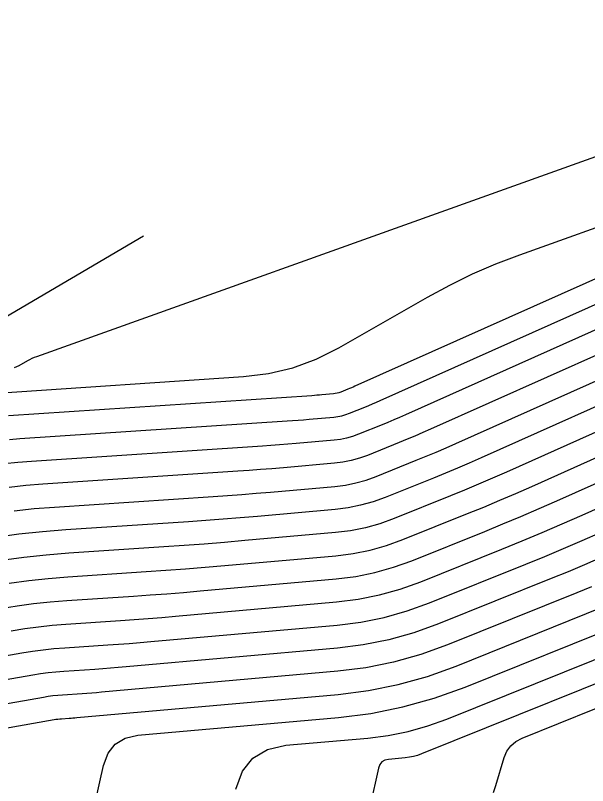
# Model space of a CAD drawing. Extents: x 1354696 to 1366163, y 660729 to 670380.
# Drawn here: x 1362651.62 to 1362676.77, y 665003.15 to 665036.98 of the extents above; entities that cross this region are included whole.
import ezdxf

# ---------------------------------------------------------------- set-up
doc = ezdxf.new("R2010")
doc.units = 0
doc.layers.add('R_Contours', color=7, linetype='Continuous')

msp = doc.modelspace()

# ---------------------------------------------------------------- linework, layer by layer
at = {"layer": 'R_Contours'}
for points in [[(1362694.481, 665036.984), (1362652.543, 665021.99), (1362652.441, 665021.951), (1362652.34, 665021.907), (1362652.242, 665021.859), (1362652.146, 665021.807), (1362651.765, 665021.589), (1362651.669, 665021.541), (1362651.568, 665021.504)], [(1362650.803, 665020.394), (1362661.649, 665021.113), (1362662.75, 665021.248), (1362663.815, 665021.503), (1362664.843, 665021.879), (1362665.835, 665022.375), (1362669.73, 665024.602), (1362670.714, 665025.136), (1362671.718, 665025.626), (1362672.743, 665026.07), (1362673.789, 665026.47), (1362684.427, 665030.273)], [(1362647.493, 665021.568), (1362657.251, 665027.306)], [(1362680.075, 665026.731), (1362666.541, 665020.69), (1362666.464, 665020.656), (1362666.387, 665020.623), (1362666.31, 665020.59), (1362666.232, 665020.559), (1362665.92, 665020.433), (1362665.842, 665020.405), (1362665.762, 665020.383), (1362665.68, 665020.366), (1362665.597, 665020.356), (1362665.095, 665020.311), (1362664.984, 665020.302), (1362664.872, 665020.293), (1362664.761, 665020.284), (1362664.649, 665020.277), (1362651.31, 665019.392)], [(1362651.363, 665018.354), (1362651.816, 665018.39), (1362663.565, 665019.169), (1362663.806, 665019.186), (1362664.047, 665019.204), (1362664.288, 665019.223), (1362664.529, 665019.244), (1362665.613, 665019.34), (1362665.792, 665019.363), (1362665.968, 665019.398), (1362666.141, 665019.446), (1362666.311, 665019.508), (1362666.984, 665019.778), (1362667.152, 665019.847), (1362667.319, 665019.917), (1362667.486, 665019.988), (1362667.651, 665020.061), (1362680.092, 665025.614)], [(1362680.109, 665024.498), (1362668.762, 665019.433), (1362668.507, 665019.321), (1362668.251, 665019.211), (1362667.994, 665019.103), (1362667.736, 665018.998), (1362666.701, 665018.582), (1362666.44, 665018.488), (1362666.175, 665018.414), (1362665.904, 665018.359), (1362665.629, 665018.325), (1362663.963, 665018.177), (1362663.593, 665018.145), (1362663.223, 665018.115), (1362662.852, 665018.088), (1362662.481, 665018.062), (1362652.323, 665017.388), (1362651.724, 665017.341), (1362651.127, 665017.277)], [(1362680.125, 665023.381), (1362669.872, 665018.805), (1362669.528, 665018.653), (1362669.183, 665018.505), (1362668.836, 665018.36), (1362668.488, 665018.218), (1362667.092, 665017.656), (1362666.74, 665017.53), (1362666.381, 665017.429), (1362666.016, 665017.356), (1362665.645, 665017.309), (1362663.397, 665017.11), (1362662.897, 665017.067), (1362662.398, 665017.027), (1362661.898, 665016.989), (1362661.397, 665016.955), (1362652.829, 665016.387), (1362652.085, 665016.327), (1362651.343, 665016.248)], [(1362651.559, 665015.219), (1362652.446, 665015.314), (1362653.336, 665015.385), (1362660.313, 665015.847), (1362660.943, 665015.891), (1362661.573, 665015.938), (1362662.202, 665015.988), (1362662.831, 665016.043), (1362665.661, 665016.294), (1362666.128, 665016.353), (1362666.588, 665016.445), (1362667.039, 665016.571), (1362667.483, 665016.731), (1362669.24, 665017.437), (1362669.678, 665017.616), (1362670.115, 665017.799), (1362670.549, 665017.986), (1362670.983, 665018.176), (1362680.142, 665022.265)], [(1362680.159, 665021.149), (1362672.093, 665017.548), (1362671.571, 665017.318), (1362671.046, 665017.093), (1362670.52, 665016.872), (1362669.991, 665016.657), (1362667.873, 665015.805), (1362667.339, 665015.613), (1362666.794, 665015.461), (1362666.24, 665015.349), (1362665.677, 665015.278), (1362662.265, 665014.975), (1362661.506, 665014.91), (1362660.748, 665014.849), (1362659.989, 665014.793), (1362659.229, 665014.74), (1362653.843, 665014.383), (1362652.807, 665014.3), (1362651.774, 665014.19), (1362650.745, 665014.052)], [(1362680.176, 665020.032), (1362673.203, 665016.92), (1362672.592, 665016.65), (1362671.978, 665016.387), (1362671.362, 665016.129), (1362670.743, 665015.877), (1362668.264, 665014.88), (1362667.638, 665014.654), (1362667.001, 665014.476), (1362666.353, 665014.346), (1362665.693, 665014.263), (1362661.699, 665013.908), (1362660.811, 665013.832), (1362659.923, 665013.761), (1362659.034, 665013.694), (1362658.146, 665013.633), (1362653.968, 665013.356), (1362652.977, 665013.277), (1362651.989, 665013.171), (1362651.004, 665013.039)], [(1362651.347, 665012.042), (1362652.203, 665012.157), (1362653.061, 665012.249), (1362653.923, 665012.317), (1362657.373, 665012.546), (1362658.236, 665012.606), (1362659.098, 665012.67), (1362659.96, 665012.739), (1362660.821, 665012.813), (1362665.709, 665013.248), (1362666.465, 665013.343), (1362667.207, 665013.492), (1362667.937, 665013.696), (1362668.654, 665013.954), (1362671.495, 665015.096), (1362672.204, 665015.385), (1362672.91, 665015.681), (1362673.613, 665015.983), (1362674.314, 665016.292), (1362680.193, 665018.916)], [(1362650.965, 665010.928), (1362651.69, 665011.045), (1362652.416, 665011.143), (1362653.146, 665011.221), (1362653.877, 665011.279), (1362656.809, 665011.473), (1362657.541, 665011.524), (1362658.273, 665011.579), (1362659.005, 665011.637), (1362659.737, 665011.7), (1362665.724, 665012.232), (1362666.577, 665012.339), (1362667.414, 665012.508), (1362668.237, 665012.737), (1362669.045, 665013.029), (1362672.247, 665014.316), (1362673.046, 665014.642), (1362673.842, 665014.975), (1362674.635, 665015.315), (1362675.424, 665015.663), (1362680.209, 665017.799)], [(1362651.436, 665009.952), (1362652.032, 665010.048), (1362652.63, 665010.128), (1362653.23, 665010.192), (1362653.832, 665010.24), (1362656.244, 665010.4), (1362656.846, 665010.442), (1362657.449, 665010.487), (1362658.051, 665010.535), (1362658.653, 665010.587), (1362665.74, 665011.217), (1362666.689, 665011.336), (1362667.621, 665011.523), (1362668.536, 665011.779), (1362669.435, 665012.103), (1362672.999, 665013.536), (1362673.888, 665013.898), (1362674.774, 665014.269), (1362675.656, 665014.648), (1362676.535, 665015.035), (1362680.226, 665016.683)], [(1362639.083, 665006.731), (1362651.907, 665008.976), (1362652.375, 665009.051), (1362652.844, 665009.114), (1362653.315, 665009.164), (1362653.787, 665009.202), (1362655.679, 665009.327), (1362656.152, 665009.36), (1362656.624, 665009.395), (1362657.097, 665009.433), (1362657.569, 665009.474), (1362665.756, 665010.201), (1362666.801, 665010.332), (1362667.827, 665010.539), (1362668.835, 665010.82), (1362669.826, 665011.177), (1362674.059, 665012.879), (1362674.885, 665013.216), (1362675.707, 665013.56), (1362676.526, 665013.912), (1362677.342, 665014.271)], [(1362677.368, 665013.163), (1362676.64, 665012.851), (1362675.91, 665012.545), (1362675.176, 665012.246), (1362670.216, 665010.252), (1362669.135, 665009.862), (1362668.034, 665009.554), (1362666.913, 665009.329), (1362665.772, 665009.186), (1362656.485, 665008.361), (1362656.142, 665008.331), (1362655.799, 665008.304), (1362655.457, 665008.278), (1362655.114, 665008.254), (1362653.742, 665008.164), (1362653.399, 665008.136), (1362653.058, 665008.1), (1362652.718, 665008.054), (1362652.379, 665008), (1362642.132, 665006.206)], [(1362676.935, 665011.874), (1362676.294, 665011.613), (1362670.607, 665009.326), (1362669.434, 665008.904), (1362668.24, 665008.57), (1362667.025, 665008.326), (1362665.788, 665008.17), (1362655.4, 665007.248), (1362655.188, 665007.229), (1362654.975, 665007.212), (1362654.762, 665007.196), (1362654.549, 665007.182), (1362653.697, 665007.125), (1362653.484, 665007.108), (1362653.272, 665007.086), (1362653.061, 665007.057), (1362652.85, 665007.023), (1362647.141, 665006.024)], [(1362651.094, 665005.657), (1362653.321, 665006.047), (1362653.403, 665006.06), (1362653.486, 665006.071), (1362653.569, 665006.08), (1362653.651, 665006.087), (1362653.984, 665006.109), (1362654.067, 665006.114), (1362654.15, 665006.121), (1362654.233, 665006.127), (1362654.316, 665006.134), (1362665.804, 665007.155), (1362667.137, 665007.322), (1362668.447, 665007.586), (1362669.734, 665007.945), (1362670.997, 665008.401), (1362677.411, 665010.979)], [(1362654.949, 665001.619), (1362655.493, 665004.037), (1362655.69, 665004.573), (1362656.006, 665004.971), (1362656.443, 665005.232), (1362657, 665005.356), (1362665.82, 665006.139), (1362667.249, 665006.319), (1362668.653, 665006.601), (1362670.033, 665006.987), (1362671.388, 665007.475), (1362678.529, 665010.346)], [(1362661.315, 665002.995), (1362661.601, 665003.776), (1362662.063, 665004.357), (1362662.7, 665004.737), (1362663.512, 665004.918), (1362667.112, 665005.237), (1362668.005, 665005.349), (1362668.882, 665005.526), (1362669.743, 665005.766), (1362670.589, 665006.071), (1362679.646, 665009.713)], [(1362680.764, 665009.079), (1362669.463, 665004.536), (1362669.291, 665004.474), (1362669.116, 665004.425), (1362668.938, 665004.389), (1362668.757, 665004.366), (1362668.025, 665004.301), (1362667.86, 665004.265), (1362667.73, 665004.188), (1362667.636, 665004.069), (1362667.578, 665003.911), (1362667.209, 665002.272)], [(1362672.636, 665002.842), (1362672.73, 665003.149), (1362673.105, 665004.379), (1362673.225, 665004.663), (1362673.395, 665004.9), (1362673.617, 665005.09), (1362673.89, 665005.233), (1362681.881, 665008.446)]]:
    msp.add_lwpolyline(points, dxfattribs=at)

doc.saveas('drawing.dxf')
